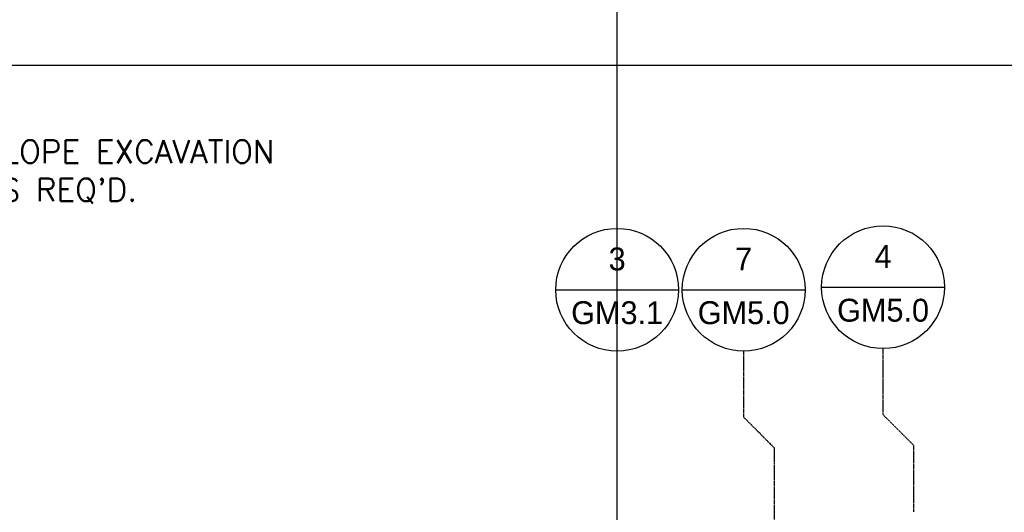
# Model space of a CAD drawing. Extents: x -169 to 7270, y -140 to 2984.
# Tile 343 of 656: x 1368 to 1626, y 987 to 1116. Entities that reach past the tile are written whole.
import ezdxf
from ezdxf.enums import TextEntityAlignment as Align

# ---------------------------------------------------------------- set-up
doc = ezdxf.new("R2010")
doc.units = 0
doc.header["$MEASUREMENT"] = 0
doc.linetypes.add('CENTER1', pattern=[0.6625, 0.5, -0.075, 0.0125, -0.075])
doc.layers.get('0').update_dxf_attribs({"color": 255, "linetype": 'CONTINUOUS'})
for name, color, linetype in [('CENTERLINE', 3, 'CENTER1'), ('FREEZE-OUTLINE-TITLES', 60, 'CONTINUOUS'), ('TAG', 3, 'CONTINUOUS'), ('TEXT', 3, 'CONTINUOUS')]:
    doc.layers.add(name, color=color, linetype=linetype)
doc.styles.add('SIMPFRAC', font='simpfrac')
doc.styles.add('SIMPLEX', font='simplex')

# ---------------------------------------------------------------- blocks, each defined once
blk = doc.blocks.new('KEY-DETAIL')
blk.add_line((-0.1911, 0), (0.1911, 0))
blk.add_circle((0, 0), 0.1911)
at = {"style": 'SIMPFRAC'}
for tag, p in [('DETAIL', (0, 0.1314)), ('SHEET', (0, -0.0358))]:
    blk.add_attdef(tag, text='', height=0.0781, dxfattribs=at).set_placement(p, align=Align.TOP_CENTER)

msp = doc.modelspace()

# ---------------------------------------------------------------- linework, layer by layer
msp.add_line((1524.86489, 973.51486), (1524.86489, 1166.23682))
at = {"layer": 'CENTERLINE'}
msp.add_line((1524.87895, 985.51471), (1524.87895, 1029.15474), dxfattribs=at)
at = {"layer": 'CENTERLINE', "flags": 128}
for points in [[(1566.11557, 985.01471), (1566.11557, 1003.74617), (1558.02658, 1011.83516), (1558.02658, 1029.15474)], [(1602.62128, 987.07512), (1602.62128, 1004.3947), (1594.53229, 1012.4837), (1594.53229, 1029.80327)]]:
    msp.add_lwpolyline(points, dxfattribs=at)
at = {"layer": 'FREEZE-OUTLINE-TITLES', "linetype": 'Continuous'}
msp.add_lwpolyline([(2220, 1104.01471), (1176, 1104.01471), (1176, 564.00736), (2220, 564.00736)], close=True, dxfattribs=at)

# ---------------------------------------------------------------- block references
at = {"layer": 'TAG'}
ref = msp.add_blockref('KEY-DETAIL', (1524.87895, 1045.24373), dxfattribs=dict(at, xscale=84.17985725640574, yscale=84.17985725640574, zscale=84.17985725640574))
ref.add_attrib('SHEET', 'GM3.1', dxfattribs={"height": 6, "style": 'SIMPFRAC'}).set_placement((1524.87895, 1042.22704), align=Align.TOP_CENTER)
ref.add_attrib('DETAIL', '3', dxfattribs={"layer": '0', "height": 6, "style": 'SIMPFRAC'}).set_placement((1524.87895, 1056.30491), align=Align.TOP_CENTER)
ref = msp.add_blockref('KEY-DETAIL', (1558.02658, 1045.24373), dxfattribs=dict(at, xscale=84.17985725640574, yscale=84.17985725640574, zscale=84.17985725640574))
ref.add_attrib('SHEET', 'GM5.0', dxfattribs={"height": 6, "style": 'SIMPFRAC'}).set_placement((1558.02658, 1042.22704), align=Align.TOP_CENTER)
ref.add_attrib('DETAIL', '7', dxfattribs={"layer": '0', "height": 6, "style": 'SIMPFRAC'}).set_placement((1558.02658, 1056.30491), align=Align.TOP_CENTER)
ref = msp.add_blockref('KEY-DETAIL', (1594.53229, 1045.89227), dxfattribs=dict(at, xscale=84.17985725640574, yscale=84.17985725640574, zscale=84.17985725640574))
ref.add_attrib('SHEET', 'GM5.0', dxfattribs={"height": 6, "style": 'SIMPFRAC'}).set_placement((1594.53229, 1042.87558), align=Align.TOP_CENTER)
ref.add_attrib('DETAIL', '4', dxfattribs={"layer": '0', "height": 6, "style": 'SIMPFRAC'}).set_placement((1594.53229, 1056.95345), align=Align.TOP_CENTER)

# ---------------------------------------------------------------- texts
at = {"layer": 'TEXT', "insert": (1358.78316, 1084.4339), "char_height": 6, "width": 90.2159827, "attachment_point": 1, "style": 'SIMPLEX'}
msp.add_mtext("SLOPE EXCAVATION AS REQ'D.", dxfattribs=at)

doc.saveas('drawing.dxf')
